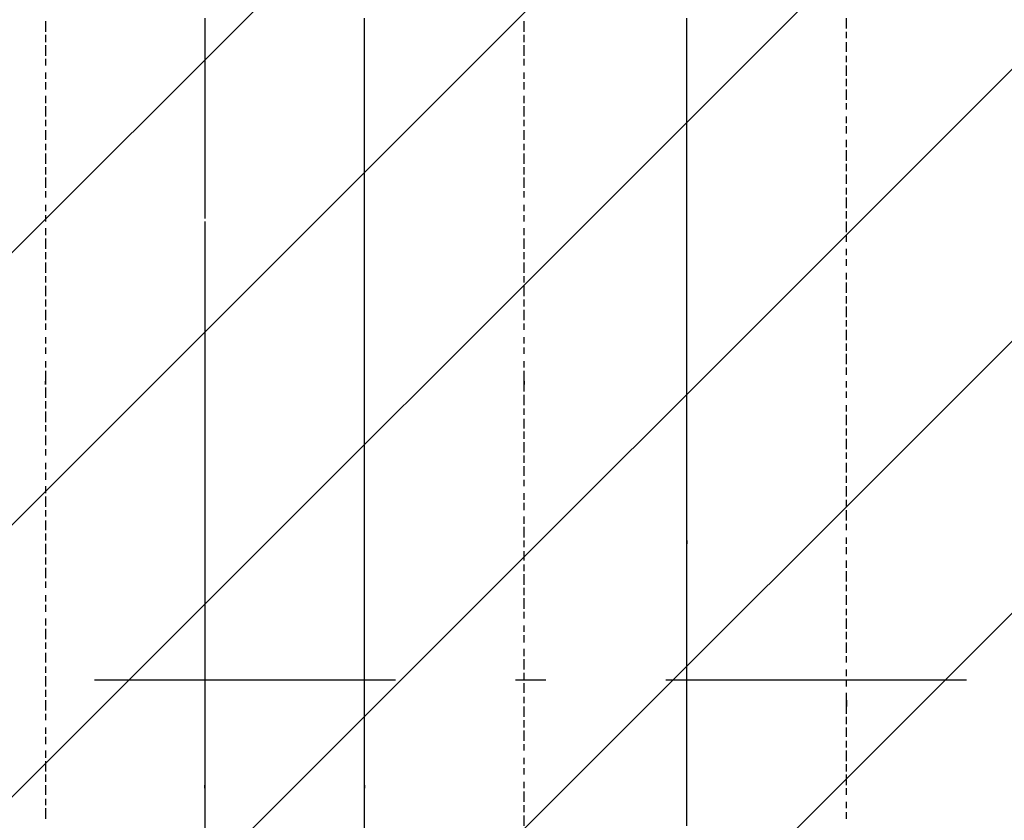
# Model space of a CAD drawing. Extents: x 997 to 109698, y 921 to 94021.
# Tile 442 of 656: x 24181 to 25409, y 43055 to 44054. Entities that reach past the tile are written whole.
import ezdxf

# ---------------------------------------------------------------- set-up
doc = ezdxf.new("R2010")
doc.units = 0
doc.header["$MEASUREMENT"] = 0
doc.layers.add('12', color=7, linetype='CONTINUOUS')
doc.layers.add('28', color=7, linetype='CONTINUOUS')

msp = doc.modelspace()

# ---------------------------------------------------------------- linework, layer by layer
at = {"layer": '12', "color": 1}
for p, q in [((24212.630503, 44051.563401), (24212.630503, 44038.563401)), ((24809.630503, 44038.563401), (24809.630503, 44051.563401)), ((25211.630503, 44042.563401), (25211.630503, 44055.563401)), ((25211.630503, 44030.563401), (25211.630503, 44038.563401)), ((24212.630503, 44034.563401), (24212.630503, 44025.563401)), ((24809.630503, 44025.563401), (24809.630503, 44034.563401)), ((25211.630503, 44013.563401), (25211.630503, 44025.563401)), ((24212.630503, 44021.563401), (24212.630503, 44008.563401)), ((24809.630503, 44008.563401), (24809.630503, 44021.563401)), ((24212.630503, 44004.563401), (24212.630503, 43996.563401)), ((24809.630503, 43996.563401), (24809.630503, 44004.563401)), ((25211.630503, 44000.563401), (25211.630503, 44008.563401)), ((24212.630503, 43987.563401), (24212.630503, 43979.563401)), ((24809.630503, 43979.563401), (24809.630503, 43987.563401)), ((25211.630503, 43983.563401), (25211.630503, 43996.563401)), ((24212.630503, 43975.563401), (24212.630503, 43966.563401)), ((24809.630503, 43966.563401), (24809.630503, 43975.563401)), ((25211.630503, 43970.563401), (25211.630503, 43979.563401)), ((25211.630503, 43953.563401), (25211.630503, 43966.563401)), ((24212.630503, 43958.563401), (24212.630503, 43949.563401)), ((24809.630503, 43949.563401), (24809.630503, 43958.563401)), ((24212.630503, 43945.563401), (24212.630503, 43932.563401)), ((24809.630503, 43932.563401), (24809.630503, 43945.563401)), ((25211.630503, 43941.563401), (25211.630503, 43949.563401)), ((24212.630503, 43928.563401), (24212.630503, 43920.563401)), ((24809.630503, 43920.563401), (24809.630503, 43928.563401)), ((25211.630503, 43924.563401), (25211.630503, 43932.563401)), ((24212.630503, 43915.563401), (24212.630503, 43903.563401)), ((24809.630503, 43903.563401), (24809.630503, 43915.563401)), ((25211.630503, 43911.563401), (25211.630503, 43920.563401)), ((25211.630503, 43894.563401), (25211.630503, 43903.563401)), ((24212.630503, 43898.563401), (24212.630503, 43890.563401)), ((24809.630503, 43890.563401), (24809.630503, 43898.563401)), ((25211.630503, 43877.563401), (25211.630503, 43890.563401)), ((24212.630503, 43886.563401), (24212.630503, 43873.563401)), ((24809.630503, 43873.563401), (24809.630503, 43886.563401)), ((24212.630503, 43869.563401), (24212.630503, 43860.563401)), ((24809.630503, 43860.563401), (24809.630503, 43869.563401)), ((25211.630503, 43864.563401), (25211.630503, 43873.563401)), ((24212.630503, 43856.563401), (24212.630503, 43843.563401)), ((24809.630503, 43843.563401), (24809.630503, 43856.563401)), ((25211.630503, 43848.563401), (25211.630503, 43860.563401)), ((25211.630503, 43835.563401), (25211.630503, 43843.563401)), ((24212.630503, 43839.563401), (24212.630503, 43831.563401)), ((24809.630503, 43831.563401), (24809.630503, 43839.563401)), ((25211.630503, 43818.563401), (25211.630503, 43831.563401)), ((24212.630503, 43822.563401), (24212.630503, 43814.563401)), ((24809.630503, 43814.563401), (24809.630503, 43822.563401)), ((24212.630503, 43809.563401), (24212.630503, 43801.563401)), ((24809.630503, 43801.563401), (24809.630503, 43809.563401)), ((25211.630503, 43805.563401), (25211.630503, 43814.563401)), ((24212.630503, 43793.563401), (24212.630503, 43784.563401)), ((24809.630503, 43784.563401), (24809.630503, 43793.563401)), ((25211.630503, 43788.563401), (25211.630503, 43801.563401)), ((24212.630503, 43780.563401), (24212.630503, 43767.563401)), ((24809.630503, 43767.563401), (24809.630503, 43780.563401)), ((25211.630503, 43776.563401), (25211.630503, 43784.563401)), ((25211.630503, 43759.563401), (25211.630503, 43767.563401)), ((24212.630503, 43763.563401), (24212.630503, 43754.563401)), ((24809.630503, 43754.563401), (24809.630503, 43763.563401)), ((25211.630503, 43746.563401), (25211.630503, 43754.563401)), ((24212.630503, 43750.563401), (24212.630503, 43737.563401)), ((24809.630503, 43737.563401), (24809.630503, 43750.563401)), ((24212.630503, 43733.563401), (24212.630503, 43725.563401)), ((24809.630503, 43725.563401), (24809.630503, 43733.563401)), ((25211.630503, 43729.563401), (25211.630503, 43737.563401)), ((24212.630503, 43721.563401), (24212.630503, 43708.563401)), ((24809.630503, 43708.563401), (24809.630503, 43721.563401)), ((25211.630503, 43712.563401), (25211.630503, 43725.563401)), ((24212.630503, 43704.563401), (24212.630503, 43695.563401)), ((24809.630503, 43695.563401), (24809.630503, 43704.563401)), ((25211.630503, 43699.563401), (25211.630503, 43708.563401)), ((25211.630503, 43682.563401), (25211.630503, 43695.563401)), ((24212.630503, 43691.563401), (24212.630503, 43678.563401)), ((24809.630503, 43678.563401), (24809.630503, 43691.563401)), ((24212.630503, 43674.563401), (24212.630503, 43666.563401)), ((24809.630503, 43666.563401), (24809.630503, 43674.563401)), ((25211.630503, 43670.563401), (25211.630503, 43678.563401)), ((24212.630503, 43657.563401), (24212.630503, 43649.563401)), ((24809.630503, 43649.563401), (24809.630503, 43657.563401)), ((25211.630503, 43653.563401), (25211.630503, 43666.563401)), ((24212.630503, 43644.563401), (24212.630503, 43636.563401)), ((24809.630503, 43636.563401), (24809.630503, 43644.563401)), ((25211.630503, 43640.563401), (25211.630503, 43649.563401)), ((25211.630503, 43623.563401), (25211.630503, 43636.563401)), ((24212.630503, 43627.563401), (24212.630503, 43619.563401)), ((24809.630503, 43619.563401), (24809.630503, 43627.563401)), ((25211.630503, 43610.563401), (25211.630503, 43619.563401)), ((24212.630503, 43615.563401), (24212.630503, 43602.563401)), ((24809.630503, 43602.563401), (24809.630503, 43615.563401)), ((24212.630503, 43594.563401), (24212.630503, 43581.563401)), ((24809.630503, 43589.563401), (24809.630503, 43598.563401)), ((25211.630503, 43594.563401), (25211.630503, 43602.563401)), ((24809.630503, 43572.563401), (24809.630503, 43585.563401)), ((25211.630503, 43581.563401), (25211.630503, 43589.563401)), ((24212.630503, 43577.563401), (24212.630503, 43568.563401)), ((25211.630503, 43564.563401), (25211.630503, 43572.563401)), ((24212.630503, 43564.563401), (24212.630503, 43551.563401)), ((24809.630503, 43560.563401), (24809.630503, 43568.563401)), ((25211.630503, 43547.563401), (25211.630503, 43560.563401)), ((24212.630503, 43547.563401), (24212.630503, 43539.563401)), ((24809.630503, 43543.563401), (24809.630503, 43555.563401)), ((24212.630503, 43534.563401), (24212.630503, 43522.563401)), ((24809.630503, 43530.563401), (24809.630503, 43539.563401)), ((25211.630503, 43534.563401), (25211.630503, 43543.563401)), ((24809.630503, 43513.563401), (24809.630503, 43526.563401)), ((25211.630503, 43517.563401), (25211.630503, 43530.563401)), ((24212.630503, 43517.563401), (24212.630503, 43509.563401)), ((24809.630503, 43500.563401), (24809.630503, 43509.563401)), ((25211.630503, 43505.563401), (25211.630503, 43513.563401)), ((24212.630503, 43500.563401), (24212.630503, 43492.563401)), ((24809.630503, 43484.563401), (24809.630503, 43496.563401)), ((25211.630503, 43488.563401), (25211.630503, 43500.563401)), ((24212.630503, 43488.563401), (24212.630503, 43479.563401)), ((25211.630503, 43475.563401), (25211.630503, 43484.563401)), ((24212.630503, 43471.563401), (24212.630503, 43462.563401)), ((24809.630503, 43471.563401), (24809.630503, 43479.563401)), ((25211.630503, 43458.563401), (25211.630503, 43471.563401)), ((24809.630503, 43454.563401), (24809.630503, 43462.563401)), ((24212.630503, 43458.563401), (24212.630503, 43445.563401)), ((24809.630503, 43441.563401), (24809.630503, 43450.563401)), ((25211.630503, 43445.563401), (25211.630503, 43454.563401)), ((24212.630503, 43441.563401), (24212.630503, 43433.563401)), ((25211.630503, 43428.563401), (25211.630503, 43441.563401)), ((24212.630503, 43428.563401), (24212.630503, 43416.563401)), ((24809.630503, 43424.563401), (24809.630503, 43433.563401)), ((25211.630503, 43416.563401), (25211.630503, 43424.563401)), ((24212.630503, 43412.563401), (24212.630503, 43403.563401)), ((24809.630503, 43407.563401), (24809.630503, 43420.563401)), ((24212.630503, 43399.563401), (24212.630503, 43386.563401)), ((24809.630503, 43395.563401), (24809.630503, 43403.563401)), ((25211.630503, 43399.563401), (25211.630503, 43407.563401)), ((24809.630503, 43378.563401), (24809.630503, 43390.563401)), ((25211.630503, 43386.563401), (25211.630503, 43395.563401)), ((24212.630503, 43382.563401), (24212.630503, 43373.563401)), ((24809.630503, 43365.563401), (24809.630503, 43373.563401)), ((25211.630503, 43369.563401), (25211.630503, 43378.563401)), ((24212.630503, 43369.563401), (24212.630503, 43356.563401)), ((24809.630503, 43348.563401), (24809.630503, 43361.563401)), ((25211.630503, 43352.563401), (25211.630503, 43365.563401)), ((24212.630503, 43352.563401), (24212.630503, 43344.563401)), ((25211.630503, 43340.563401), (25211.630503, 43348.563401)), ((24809.630503, 43335.563401), (24809.630503, 43344.563401)), ((24212.630503, 43335.563401), (24212.630503, 43327.563401)), ((24809.630503, 43318.563401), (24809.630503, 43331.563401)), ((25211.630503, 43323.563401), (25211.630503, 43335.563401)), ((24212.630503, 43323.563401), (24212.630503, 43314.563401)), ((24809.630503, 43306.563401), (24809.630503, 43314.563401)), ((25211.630503, 43310.563401), (25211.630503, 43318.563401)), ((24212.630503, 43306.563401), (24212.630503, 43297.563401)), ((25211.630503, 43293.563401), (25211.630503, 43306.563401)), ((24212.630503, 43293.563401), (24212.630503, 43280.563401)), ((24809.630503, 43289.563401), (24809.630503, 43297.563401)), ((25211.630503, 43280.563401), (25211.630503, 43289.563401)), ((24212.630503, 43276.563401), (24212.630503, 43268.563401)), ((24809.630503, 43276.563401), (24809.630503, 43285.563401)), ((25211.630503, 43263.563401), (25211.630503, 43276.563401)), ((24212.630503, 43263.563401), (24212.630503, 43251.563401)), ((24809.630503, 43259.563401), (24809.630503, 43268.563401)), ((24809.630503, 43242.563401), (24809.630503, 43255.563401)), ((25211.630503, 43251.563401), (25211.630503, 43259.563401)), ((24212.630503, 43246.563401), (24212.630503, 43238.563401)), ((24809.630503, 43229.563401), (24809.630503, 43238.563401)), ((25211.630503, 43234.563401), (25211.630503, 43242.563401)), ((24212.630503, 43234.563401), (24212.630503, 43221.563401)), ((25211.630503, 43221.563401), (25211.630503, 43229.563401)), ((24212.630503, 43217.563401), (24212.630503, 43208.563401)), ((24809.630503, 43213.563401), (24809.630503, 43225.563401)), ((25211.630503, 43204.563401), (25211.630503, 43213.563401)), ((24212.630503, 43204.563401), (24212.630503, 43191.563401)), ((24809.630503, 43200.563401), (24809.630503, 43208.563401)), ((24809.630503, 43183.563401), (24809.630503, 43196.563401)), ((25211.630503, 43187.563401), (25211.630503, 43200.563401)), ((24212.630503, 43187.563401), (24212.630503, 43179.563401)), ((24809.630503, 43170.563401), (24809.630503, 43179.563401)), ((25211.630503, 43174.563401), (25211.630503, 43183.563401)), ((24212.630503, 43170.563401), (24212.630503, 43162.563401)), ((24809.630503, 43153.563401), (24809.630503, 43166.563401)), ((25211.630503, 43158.563401), (25211.630503, 43170.563401)), ((24212.630503, 43158.563401), (24212.630503, 43149.563401)), ((25211.630503, 43145.563401), (25211.630503, 43153.563401)), ((24212.630503, 43141.563401), (24212.630503, 43132.563401)), ((24809.630503, 43141.563401), (24809.630503, 43149.563401)), ((25211.630503, 43128.563401), (25211.630503, 43141.563401)), ((24212.630503, 43128.563401), (24212.630503, 43115.563401)), ((24809.630503, 43124.563401), (24809.630503, 43132.563401)), ((24809.630503, 43111.563401), (24809.630503, 43119.563401)), ((25211.630503, 43115.563401), (25211.630503, 43124.563401)), ((24212.630503, 43111.563401), (24212.630503, 43102.563401)), ((25211.630503, 43098.563401), (25211.630503, 43111.563401)), ((24212.630503, 43098.563401), (24212.630503, 43086.563401)), ((24809.630503, 43094.563401), (24809.630503, 43102.563401)), ((24809.630503, 43077.563401), (24809.630503, 43090.563401)), ((25211.630503, 43086.563401), (25211.630503, 43094.563401)), ((24212.630503, 43081.563401), (24212.630503, 43073.563401)), ((24212.630503, 43069.563401), (24212.630503, 43056.563401)), ((24809.630503, 43064.563401), (24809.630503, 43073.563401)), ((25211.630503, 43069.563401), (25211.630503, 43077.563401)), ((24809.630503, 43047.563401), (24809.630503, 43060.563401)), ((25211.630503, 43056.563401), (25211.630503, 43064.563401))]:
    msp.add_line(p, q, dxfattribs=at)
at = {"layer": '12', "color": 5}
for p, q in [((24411.630503, 44055.563401), (24411.630503, 44047.563401)), ((24610.630503, 44047.563401), (24610.630503, 44055.563401)), ((25012.630503, 44047.563401), (25012.630503, 44055.563401)), ((24411.630503, 44047.563401), (24411.630503, 44038.563401)), ((24411.630503, 44038.563401), (24411.630503, 44025.563401)), ((24610.630503, 44038.563401), (24610.630503, 44047.563401)), ((24610.630503, 44025.563401), (24610.630503, 44038.563401)), ((25012.630503, 44038.563401), (25012.630503, 44047.563401)), ((25012.630503, 44025.563401), (25012.630503, 44038.563401)), ((24411.630503, 44025.563401), (24411.630503, 44017.563401)), ((24610.630503, 44017.563401), (24610.630503, 44025.563401)), ((25012.630503, 44017.563401), (25012.630503, 44025.563401)), ((24411.630503, 44017.563401), (24411.630503, 44008.563401)), ((24610.630503, 44008.563401), (24610.630503, 44017.563401)), ((25012.630503, 44008.563401), (25012.630503, 44017.563401)), ((24411.630503, 44008.563401), (24411.630503, 43996.563401)), ((24610.630503, 43996.563401), (24610.630503, 44008.563401)), ((25012.630503, 43996.563401), (25012.630503, 44008.563401)), ((24411.630503, 43996.563401), (24411.630503, 43987.563401)), ((24411.630503, 43987.563401), (24411.630503, 43975.563401)), ((24610.630503, 43987.563401), (24610.630503, 43996.563401)), ((24610.630503, 43975.563401), (24610.630503, 43987.563401)), ((25012.630503, 43987.563401), (25012.630503, 43996.563401)), ((25012.630503, 43975.563401), (25012.630503, 43987.563401)), ((24411.630503, 43975.563401), (24411.630503, 43966.563401)), ((24610.630503, 43966.563401), (24610.630503, 43975.563401)), ((25012.630503, 43966.563401), (25012.630503, 43975.563401)), ((24411.630503, 43966.563401), (24411.630503, 43958.563401)), ((24610.630503, 43958.563401), (24610.630503, 43966.563401)), ((25012.630503, 43958.563401), (25012.630503, 43966.563401)), ((24411.630503, 43958.563401), (24411.630503, 43945.563401)), ((24610.630503, 43945.563401), (24610.630503, 43958.563401)), ((25012.630503, 43945.563401), (25012.630503, 43958.563401)), ((24411.630503, 43945.563401), (24411.630503, 43936.563401)), ((24610.630503, 43936.563401), (24610.630503, 43945.563401)), ((25012.630503, 43936.563401), (25012.630503, 43945.563401)), ((24411.630503, 43936.563401), (24411.630503, 43928.563401)), ((24411.630503, 43928.563401), (24411.630503, 43915.563401)), ((24610.630503, 43928.563401), (24610.630503, 43936.563401)), ((24610.630503, 43915.563401), (24610.630503, 43928.563401)), ((25012.630503, 43928.563401), (25012.630503, 43936.563401)), ((25012.630503, 43915.563401), (25012.630503, 43928.563401)), ((24411.630503, 43915.563401), (24411.630503, 43907.563401)), ((24610.630503, 43907.563401), (24610.630503, 43915.563401)), ((25012.630503, 43907.563401), (25012.630503, 43915.563401)), ((24411.630503, 43907.563401), (24411.630503, 43898.563401)), ((24610.630503, 43898.563401), (24610.630503, 43907.563401)), ((25012.630503, 43898.563401), (25012.630503, 43907.563401)), ((24411.630503, 43898.563401), (24411.630503, 43886.563401)), ((24610.630503, 43886.563401), (24610.630503, 43898.563401)), ((25012.630503, 43886.563401), (25012.630503, 43898.563401)), ((24411.630503, 43886.563401), (24411.630503, 43877.563401)), ((24411.630503, 43877.563401), (24411.630503, 43864.563401)), ((24610.630503, 43877.563401), (24610.630503, 43886.563401)), ((24610.630503, 43864.563401), (24610.630503, 43877.563401)), ((25012.630503, 43877.563401), (25012.630503, 43886.563401)), ((25012.630503, 43864.563401), (25012.630503, 43877.563401)), ((24411.630503, 43864.563401), (24411.630503, 43856.563401)), ((24610.630503, 43856.563401), (24610.630503, 43864.563401)), ((25012.630503, 43856.563401), (25012.630503, 43864.563401)), ((24411.630503, 43856.563401), (24411.630503, 43848.563401)), ((24610.630503, 43848.563401), (24610.630503, 43856.563401)), ((25012.630503, 43848.563401), (25012.630503, 43856.563401)), ((24411.630503, 43848.563401), (24411.630503, 43835.563401)), ((24610.630503, 43835.563401), (24610.630503, 43848.563401)), ((25012.630503, 43835.563401), (25012.630503, 43848.563401)), ((24411.630503, 43835.563401), (24411.630503, 43826.563401)), ((24610.630503, 43826.563401), (24610.630503, 43835.563401)), ((25012.630503, 43826.563401), (25012.630503, 43835.563401)), ((24411.630503, 43826.563401), (24411.630503, 43818.563401)), ((24411.630503, 43818.563401), (24411.630503, 43805.563401)), ((24610.630503, 43818.563401), (24610.630503, 43826.563401)), ((24610.630503, 43805.563401), (24610.630503, 43818.563401)), ((25012.630503, 43818.563401), (25012.630503, 43826.563401)), ((25012.630503, 43805.563401), (25012.630503, 43818.563401)), ((24610.630503, 43797.563401), (24610.630503, 43805.563401)), ((25012.630503, 43797.563401), (25012.630503, 43805.563401)), ((24411.630503, 43801.563401), (24411.630503, 43797.563401)), ((24411.630503, 43797.563401), (24411.630503, 43784.563401)), ((24610.630503, 43788.563401), (24610.630503, 43797.563401)), ((25012.630503, 43788.563401), (25012.630503, 43797.563401)), ((24411.630503, 43784.563401), (24411.630503, 43776.563401)), ((24610.630503, 43776.563401), (24610.630503, 43788.563401)), ((25012.630503, 43776.563401), (25012.630503, 43788.563401)), ((24411.630503, 43776.563401), (24411.630503, 43763.563401)), ((24610.630503, 43767.563401), (24610.630503, 43776.563401)), ((24610.630503, 43759.563401), (24610.630503, 43767.563401)), ((25012.630503, 43767.563401), (25012.630503, 43776.563401)), ((25012.630503, 43759.563401), (25012.630503, 43767.563401)), ((24411.630503, 43763.563401), (24411.630503, 43754.563401)), ((24411.630503, 43754.563401), (24411.630503, 43746.563401)), ((24610.630503, 43746.563401), (24610.630503, 43759.563401)), ((25012.630503, 43746.563401), (25012.630503, 43759.563401)), ((24411.630503, 43746.563401), (24411.630503, 43733.563401)), ((24610.630503, 43737.563401), (24610.630503, 43746.563401)), ((25012.630503, 43737.563401), (25012.630503, 43746.563401)), ((24411.630503, 43733.563401), (24411.630503, 43725.563401)), ((24610.630503, 43725.563401), (24610.630503, 43737.563401)), ((25012.630503, 43725.563401), (25012.630503, 43737.563401)), ((24411.630503, 43725.563401), (24411.630503, 43716.563401)), ((24610.630503, 43716.563401), (24610.630503, 43725.563401)), ((25012.630503, 43716.563401), (25012.630503, 43725.563401)), ((24411.630503, 43716.563401), (24411.630503, 43704.563401)), ((24411.630503, 43704.563401), (24411.630503, 43695.563401)), ((24610.630503, 43708.563401), (24610.630503, 43716.563401)), ((24610.630503, 43695.563401), (24610.630503, 43708.563401)), ((25012.630503, 43708.563401), (25012.630503, 43716.563401)), ((25012.630503, 43695.563401), (25012.630503, 43708.563401)), ((24411.630503, 43695.563401), (24411.630503, 43687.563401)), ((24610.630503, 43687.563401), (24610.630503, 43695.563401)), ((25012.630503, 43687.563401), (25012.630503, 43695.563401)), ((24411.630503, 43687.563401), (24411.630503, 43674.563401)), ((24610.630503, 43678.563401), (24610.630503, 43687.563401)), ((25012.630503, 43678.563401), (25012.630503, 43687.563401)), ((24411.630503, 43674.563401), (24411.630503, 43666.563401)), ((24610.630503, 43666.563401), (24610.630503, 43678.563401)), ((25012.630503, 43666.563401), (25012.630503, 43678.563401)), ((24411.630503, 43666.563401), (24411.630503, 43653.563401)), ((24610.630503, 43657.563401), (24610.630503, 43666.563401)), ((24610.630503, 43649.563401), (24610.630503, 43657.563401)), ((25012.630503, 43657.563401), (25012.630503, 43666.563401)), ((25012.630503, 43649.563401), (25012.630503, 43657.563401)), ((24411.630503, 43653.563401), (24411.630503, 43644.563401)), ((24411.630503, 43644.563401), (24411.630503, 43636.563401)), ((24610.630503, 43636.563401), (24610.630503, 43649.563401)), ((25012.630503, 43636.563401), (25012.630503, 43649.563401)), ((24411.630503, 43636.563401), (24411.630503, 43623.563401)), ((24610.630503, 43627.563401), (24610.630503, 43636.563401)), ((25012.630503, 43627.563401), (25012.630503, 43636.563401)), ((24411.630503, 43623.563401), (24411.630503, 43615.563401)), ((24610.630503, 43615.563401), (24610.630503, 43627.563401)), ((25012.630503, 43615.563401), (25012.630503, 43627.563401)), ((24411.630503, 43615.563401), (24411.630503, 43606.563401)), ((24411.630503, 43606.563401), (24411.630503, 43594.563401)), ((24610.630503, 43606.563401), (24610.630503, 43615.563401)), ((24610.630503, 43598.563401), (24610.630503, 43606.563401)), ((25012.630503, 43606.563401), (25012.630503, 43615.563401)), ((25012.630503, 43598.563401), (25012.630503, 43606.563401)), ((24411.630503, 43594.563401), (24411.630503, 43585.563401)), ((24610.630503, 43585.563401), (24610.630503, 43598.563401)), ((25012.630503, 43585.563401), (25012.630503, 43598.563401)), ((24411.630503, 43585.563401), (24411.630503, 43577.563401)), ((24610.630503, 43577.563401), (24610.630503, 43585.563401)), ((25012.630503, 43577.563401), (25012.630503, 43585.563401)), ((24411.630503, 43577.563401), (24411.630503, 43564.563401)), ((24610.630503, 43568.563401), (24610.630503, 43577.563401)), ((25012.630503, 43568.563401), (25012.630503, 43577.563401)), ((24411.630503, 43564.563401), (24411.630503, 43555.563401)), ((24610.630503, 43555.563401), (24610.630503, 43568.563401)), ((25012.630503, 43555.563401), (25012.630503, 43568.563401)), ((24411.630503, 43555.563401), (24411.630503, 43543.563401)), ((24610.630503, 43547.563401), (24610.630503, 43555.563401)), ((24610.630503, 43539.563401), (24610.630503, 43547.563401)), ((25012.630503, 43547.563401), (25012.630503, 43555.563401)), ((25012.630503, 43539.563401), (25012.630503, 43547.563401)), ((24411.630503, 43543.563401), (24411.630503, 43534.563401)), ((24411.630503, 43534.563401), (24411.630503, 43526.563401)), ((24610.630503, 43526.563401), (24610.630503, 43539.563401)), ((25012.630503, 43526.563401), (25012.630503, 43539.563401)), ((24411.630503, 43526.563401), (24411.630503, 43513.563401)), ((24610.630503, 43517.563401), (24610.630503, 43526.563401)), ((25012.630503, 43517.563401), (25012.630503, 43526.563401)), ((24411.630503, 43513.563401), (24411.630503, 43505.563401)), ((24610.630503, 43505.563401), (24610.630503, 43517.563401)), ((25012.630503, 43505.563401), (25012.630503, 43517.563401)), ((24411.630503, 43505.563401), (24411.630503, 43496.563401)), ((24411.630503, 43496.563401), (24411.630503, 43484.563401)), ((24610.630503, 43496.563401), (24610.630503, 43505.563401)), ((24610.630503, 43488.563401), (24610.630503, 43496.563401)), ((25012.630503, 43496.563401), (25012.630503, 43505.563401)), ((25012.630503, 43488.563401), (25012.630503, 43496.563401)), ((24411.630503, 43484.563401), (24411.630503, 43475.563401)), ((24610.630503, 43475.563401), (24610.630503, 43488.563401)), ((25012.630503, 43475.563401), (25012.630503, 43488.563401)), ((24411.630503, 43475.563401), (24411.630503, 43467.563401)), ((24610.630503, 43467.563401), (24610.630503, 43475.563401)), ((25012.630503, 43467.563401), (25012.630503, 43475.563401)), ((24411.630503, 43467.563401), (24411.630503, 43454.563401)), ((24610.630503, 43458.563401), (24610.630503, 43467.563401)), ((25012.630503, 43458.563401), (25012.630503, 43467.563401)), ((24411.630503, 43454.563401), (24411.630503, 43445.563401)), ((24610.630503, 43445.563401), (24610.630503, 43458.563401)), ((25012.630503, 43445.563401), (25012.630503, 43458.563401)), ((24411.630503, 43445.563401), (24411.630503, 43433.563401)), ((24610.630503, 43437.563401), (24610.630503, 43445.563401)), ((24610.630503, 43428.563401), (24610.630503, 43437.563401)), ((25012.630503, 43437.563401), (25012.630503, 43445.563401)), ((25012.630503, 43428.563401), (25012.630503, 43437.563401)), ((24411.630503, 43433.563401), (24411.630503, 43424.563401)), ((24411.630503, 43424.563401), (24411.630503, 43416.563401)), ((24610.630503, 43416.563401), (24610.630503, 43428.563401)), ((25012.630503, 43416.563401), (25012.630503, 43428.563401)), ((24411.630503, 43416.563401), (24411.630503, 43403.563401)), ((24610.630503, 43407.563401), (24610.630503, 43416.563401)), ((25012.630503, 43407.563401), (25012.630503, 43416.563401)), ((24411.630503, 43403.563401), (24411.630503, 43395.563401)), ((24610.630503, 43395.563401), (24610.630503, 43407.563401)), ((25012.630503, 43395.563401), (25012.630503, 43407.563401)), ((24411.630503, 43395.563401), (24411.630503, 43386.563401)), ((24411.630503, 43386.563401), (24411.630503, 43373.563401)), ((24610.630503, 43386.563401), (24610.630503, 43395.563401)), ((24610.630503, 43378.563401), (24610.630503, 43386.563401)), ((25012.630503, 43386.563401), (25012.630503, 43395.563401)), ((25012.630503, 43378.563401), (25012.630503, 43386.563401)), ((24411.630503, 43373.563401), (24411.630503, 43365.563401)), ((24610.630503, 43365.563401), (24610.630503, 43378.563401)), ((25012.630503, 43365.563401), (25012.630503, 43378.563401)), ((24411.630503, 43365.563401), (24411.630503, 43356.563401)), ((24610.630503, 43356.563401), (24610.630503, 43365.563401)), ((25012.630503, 43356.563401), (25012.630503, 43365.563401)), ((24411.630503, 43356.563401), (24411.630503, 43344.563401)), ((24610.630503, 43348.563401), (24610.630503, 43356.563401)), ((24610.630503, 43335.563401), (24610.630503, 43348.563401)), ((25012.630503, 43348.563401), (25012.630503, 43356.563401)), ((25012.630503, 43335.563401), (25012.630503, 43348.563401)), ((24411.630503, 43344.563401), (24411.630503, 43335.563401)), ((24411.630503, 43335.563401), (24411.630503, 43327.563401)), ((24411.630503, 43327.563401), (24411.630503, 43314.563401)), ((24610.630503, 43327.563401), (24610.630503, 43335.563401)), ((24610.630503, 43318.563401), (24610.630503, 43327.563401)), ((25012.630503, 43327.563401), (25012.630503, 43335.563401)), ((25012.630503, 43318.563401), (25012.630503, 43327.563401)), ((24411.630503, 43314.563401), (24411.630503, 43306.563401)), ((24610.630503, 43306.563401), (24610.630503, 43318.563401)), ((25012.630503, 43306.563401), (25012.630503, 43318.563401)), ((24411.630503, 43306.563401), (24411.630503, 43293.563401)), ((24610.630503, 43297.563401), (24610.630503, 43306.563401)), ((25012.630503, 43297.563401), (25012.630503, 43306.563401)), ((24411.630503, 43293.563401), (24411.630503, 43285.563401)), ((24610.630503, 43285.563401), (24610.630503, 43297.563401)), ((25012.630503, 43285.563401), (25012.630503, 43297.563401)), ((24411.630503, 43285.563401), (24411.630503, 43276.563401)), ((24411.630503, 43276.563401), (24411.630503, 43263.563401)), ((24610.630503, 43276.563401), (24610.630503, 43285.563401)), ((24610.630503, 43268.563401), (24610.630503, 43276.563401)), ((25012.630503, 43276.563401), (25012.630503, 43285.563401)), ((25012.630503, 43268.563401), (25012.630503, 43276.563401)), ((24411.630503, 43263.563401), (24411.630503, 43255.563401)), ((24610.630503, 43255.563401), (24610.630503, 43268.563401)), ((25012.630503, 43255.563401), (25012.630503, 43268.563401)), ((24411.630503, 43255.563401), (24411.630503, 43246.563401)), ((24610.630503, 43246.563401), (24610.630503, 43255.563401)), ((25012.630503, 43246.563401), (25012.630503, 43255.563401)), ((24411.630503, 43246.563401), (24411.630503, 43234.563401)), ((24610.630503, 43238.563401), (24610.630503, 43246.563401)), ((24610.630503, 43225.563401), (24610.630503, 43238.563401)), ((25012.630503, 43238.563401), (25012.630503, 43246.563401)), ((25012.630503, 43225.563401), (25012.630503, 43238.563401)), ((24411.630503, 43234.563401), (24411.630503, 43225.563401)), ((24411.630503, 43225.563401), (24411.630503, 43217.563401)), ((24411.630503, 43217.563401), (24411.630503, 43204.563401)), ((24610.630503, 43217.563401), (24610.630503, 43225.563401)), ((24610.630503, 43208.563401), (24610.630503, 43217.563401)), ((25012.630503, 43217.563401), (25012.630503, 43225.563401)), ((25012.630503, 43208.563401), (25012.630503, 43217.563401)), ((24411.630503, 43204.563401), (24411.630503, 43196.563401)), ((24610.630503, 43196.563401), (24610.630503, 43208.563401)), ((25012.630503, 43196.563401), (25012.630503, 43208.563401)), ((24411.630503, 43196.563401), (24411.630503, 43183.563401)), ((24610.630503, 43187.563401), (24610.630503, 43196.563401)), ((25012.630503, 43187.563401), (25012.630503, 43196.563401)), ((24411.630503, 43183.563401), (24411.630503, 43174.563401)), ((24610.630503, 43179.563401), (24610.630503, 43187.563401)), ((24610.630503, 43166.563401), (24610.630503, 43179.563401)), ((25012.630503, 43179.563401), (25012.630503, 43187.563401)), ((25012.630503, 43166.563401), (25012.630503, 43179.563401)), ((24411.630503, 43174.563401), (24411.630503, 43166.563401)), ((24411.630503, 43166.563401), (24411.630503, 43153.563401)), ((24610.630503, 43158.563401), (24610.630503, 43166.563401)), ((25012.630503, 43158.563401), (25012.630503, 43166.563401)), ((24411.630503, 43153.563401), (24411.630503, 43145.563401)), ((24610.630503, 43145.563401), (24610.630503, 43158.563401)), ((25012.630503, 43145.563401), (25012.630503, 43158.563401)), ((24411.630503, 43145.563401), (24411.630503, 43136.563401)), ((24610.630503, 43136.563401), (24610.630503, 43145.563401)), ((25012.630503, 43136.563401), (25012.630503, 43145.563401)), ((24411.630503, 43136.563401), (24411.630503, 43124.563401)), ((24610.630503, 43128.563401), (24610.630503, 43136.563401)), ((24610.630503, 43115.563401), (24610.630503, 43128.563401)), ((25012.630503, 43128.563401), (25012.630503, 43136.563401)), ((25012.630503, 43115.563401), (25012.630503, 43128.563401)), ((24411.630503, 43124.563401), (24411.630503, 43115.563401)), ((24411.630503, 43115.563401), (24411.630503, 43107.563401)), ((24610.630503, 43107.563401), (24610.630503, 43115.563401)), ((25012.630503, 43107.563401), (25012.630503, 43115.563401)), ((24411.630503, 43107.563401), (24411.630503, 43094.563401)), ((24610.630503, 43098.563401), (24610.630503, 43107.563401)), ((25012.630503, 43098.563401), (25012.630503, 43107.563401)), ((24411.630503, 43094.563401), (24411.630503, 43086.563401)), ((24610.630503, 43086.563401), (24610.630503, 43094.563401)), ((25012.630503, 43086.563401), (25012.630503, 43098.563401)), ((24411.630503, 43086.563401), (24411.630503, 43073.563401)), ((24610.630503, 43073.563401), (24610.630503, 43086.563401)), ((25012.630503, 43077.563401), (25012.630503, 43086.563401)), ((24411.630503, 43073.563401), (24411.630503, 43064.563401)), ((24610.630503, 43064.563401), (24610.630503, 43073.563401)), ((25012.630503, 43069.563401), (25012.630503, 43077.563401)), ((25012.630503, 43056.563401), (25012.630503, 43069.563401)), ((24411.630503, 43064.563401), (24411.630503, 43056.563401)), ((24411.630503, 43056.563401), (24411.630503, 43043.563401)), ((24610.630503, 43056.563401), (24610.630503, 43064.563401)), ((24610.630503, 43043.563401), (24610.630503, 43056.563401)), ((25012.630503, 43047.563401), (25012.630503, 43056.563401))]:
    msp.add_line(p, q, dxfattribs=at)
at = {"layer": '12', "color": 1}
for points in [[(24212.630503, 43598.563401), (24212.630503, 43602.563401), (24212.630503, 43598.563401)], [(24809.630503, 43598.563401), (24809.630503, 43602.563401), (24809.630503, 43598.563401)], [(25211.630503, 43196.563401), (25211.630503, 43204.563401), (25211.630503, 43196.563401)]]:
    msp.add_lwpolyline(points, close=True, dxfattribs=at)
at = {"layer": '12', "color": 5}
msp.add_lwpolyline([(25012.630503, 43395.563401), (25012.630503, 43403.563401), (25012.630503, 43399.563401)], dxfattribs=at)
for points in [[(24411.630503, 43098.563401), (24411.630503, 43094.563401), (24411.630503, 43098.563401)], [(24610.630503, 43098.563401), (24610.630503, 43094.563401), (24610.630503, 43098.563401)]]:
    msp.add_lwpolyline(points, close=True, dxfattribs=at)
at = {"layer": '28', "color": 2}
for p, q in [((15779.138397, 35370.953237), (36822.636205, 56414.451046)), ((16118.549652, 35370.953237), (36822.636205, 56075.039791)), ((16457.960907, 35370.953237), (36822.636205, 55735.628536)), ((16797.372162, 35370.953237), (36822.636205, 55396.217281)), ((17136.783417, 35370.953237), (36822.636205, 55056.806026)), ((17476.194672, 35370.953237), (36822.636205, 54717.394771))]:
    msp.add_line(p, q, dxfattribs=at)
at = {"layer": '28', "color": 4}
for p, q in [((24649.130503, 43229.563401), (24274.130503, 43229.563401)), ((25361.630503, 43229.563401), (24986.630503, 43229.563401))]:
    msp.add_line(p, q, dxfattribs=at)
at = {"layer": '28', "color": 4, "linetype": 'Continuous'}
msp.add_line((24836.630503, 43229.563401), (24799.130503, 43229.563401), dxfattribs=at)

doc.saveas('drawing.dxf')
